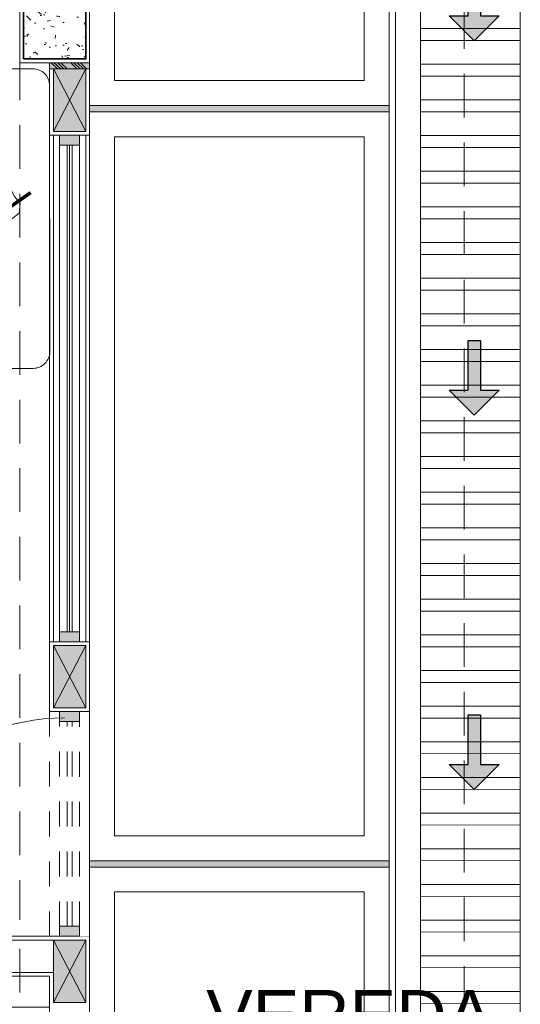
# Model space of a CAD drawing. Header units: millimetres. Extents: x -8931983 to 9630244, y 4 to 18563053.
# Tile 264 of 329: x 349156.23 to 349158.24, y 9282012.12 to 9282016.07. Entities that reach past the tile are written whole.
import ezdxf

# ---------------------------------------------------------------- set-up
doc = ezdxf.new("R2010")
doc.units = ezdxf.units.MM
doc.set_wipeout_variables(frame=1)
for name, pattern in [('01 nivel$0$HIDDEN2', [0.1875, 0.125, -0.0625]), ('CONTINUA', [0]), ('DASHED2', [0.375, 0.25, -0.125]), ('HIDDEN', [9.524999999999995, 6.349999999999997, -3.174999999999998])]:
    doc.linetypes.add(name, pattern=pattern)
for name, color, linetype, lineweight in [('.', 7, 'Continuous', 0), ('0_ CUNETAS', 151, 'Continuous', 5), ('0_PROYECCIONES 1', 1, 'DASHED2', 0), ('0_VANOS', 30, 'Continuous', 9), ('COLUMNAS', 3, 'Continuous', 35), ('COLUMNETAS TOP', 253, 'Continuous', 0), ('CUNETAS', 5, 'Continuous', 0), ('JUNTAS DE DILATACIÓN', 160, 'CONTINUA', 9), ('MURO', 133, 'Continuous', 15), ('Proyecciones 2', 251, 'HIDDEN', 5), ('TARRAJEO', 32, 'Continuous', 0), ('TEXTO AMBIENTES', 7, 'Continuous', 30), ('vereda', 254, 'Continuous', 5)]:
    doc.layers.add(name, color=color, linetype=linetype, lineweight=lineweight)
for name, color, linetype, lineweight, true_color in [('0_COLUMNA ACHURADO', 250, 'Continuous', 0, 0x363636), ('0_TEXTURA PISOS', 252, 'Continuous', 0, 0x8c8c8c), ('LMOBILIARIO', 252, 'Continuous', 5, 0x898989)]:
    doc.layers.add(name, color=color, linetype=linetype, lineweight=lineweight, true_color=true_color)
doc.styles.add('Arial_1', font='arial.ttf', dxfattribs={"height": 0.15})

# ---------------------------------------------------------------- blocks, each defined once
blk = doc.blocks.new('*U3833')
at = {"layer": '.', "lineweight": 30}
h = blk.add_hatch(color=1, dxfattribs=at)
h.dxf.hatch_style = 1
h.paths.add_polyline_path([(-0.0249999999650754, -0.0500000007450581), (-0.0999999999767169, -0.0500000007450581), (0, -0.150000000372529), (0.1000000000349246, -0.0500000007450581), (0.0250000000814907, -0.0500000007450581), (0.0250000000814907, 0.1499999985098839), (-0.0249999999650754, 0.1499999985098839)])
at = {"layer": '0_ CUNETAS', "color": 1, "lineweight": 30}
blk.add_lwpolyline([(-0.099999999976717, -0.0500000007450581), (-0.0249999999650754, -0.0500000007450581), (-0.0249999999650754, 0.1499999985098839), (0.0250000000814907, 0.1499999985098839), (0.0250000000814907, -0.0500000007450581), (0.1000000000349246, -0.0500000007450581), (0, -0.150000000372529)], close=True, dxfattribs=at)
blk = doc.blocks.new('*U3824')
at = {"layer": '0_ CUNETAS', "color": 0, "linetype": 'ByBlock', "lineweight": -2, "transparency": 16777216}
for p in [(1.7e-15, 27), (1.6e-15, 25.5), (1.5e-15, 24)]:
    blk.add_blockref('*U3833', p, dxfattribs=at)
blk = doc.blocks.new('red drenaje')
at = {"layer": '0_ CUNETAS', "lineweight": 0}
h = blk.add_hatch(dxfattribs=at)
h.set_pattern_fill('ANSI32', color=256, scale=0.015, angle=135)
h.set_pattern_definition([(180, (7.304970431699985, 111.0331056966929), (0, -0.142875), []), (180, (7.257345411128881, 111.080730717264), (0, -0.142875), [])])
h.paths.add_polyline_path([(7.204970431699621, 110.9230318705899), (6.804970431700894, 110.9230318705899), (6.804970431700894, 73.49303185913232), (7.204970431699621, 73.49303185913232)])
for p, q in [((6.704970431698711, 111.0230318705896), (6.70497043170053, 73.49303185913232, -8.3450686e-09)), ((6.804970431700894, 110.9230318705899), (6.804970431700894, 73.90310567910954)), ((7.204970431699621, 110.9230318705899), (7.204970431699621, 73.90310567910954))]:
    blk.add_line(p, q, dxfattribs=at)
blk.add_lwpolyline([(6.804970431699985, 110.9230318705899), (7.204970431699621, 110.9230318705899), (7.204970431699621, 73.49303185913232), (6.804970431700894, 73.49303185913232), (6.804970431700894, 110.9230318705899)], dxfattribs=at)
blk.add_blockref('*U3824', (7.020700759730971, 71.13073732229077), dxfattribs=at)
blk = doc.blocks.new('columnas 2do bloque')
at = {"layer": '0_COLUMNA ACHURADO'}
h = blk.add_hatch(dxfattribs=at)
h.set_pattern_fill('AR-CONC', color=256, scale=0.00088, angle=90.00000000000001)
h.set_pattern_definition([(140, (-11248.83227244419, -3106.60721107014), (0.0140263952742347, 0.1603225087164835), [0.016764, -0.184404]), (85.00000000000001, (-11248.83227244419, -3106.60721107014), (-0.1681300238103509, -0.0310142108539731), [0.0134112, -0.1475237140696]), (190.4514447, (-11248.83110358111, -3106.59385090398), (-0.1541036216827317, 0.1293082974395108), [0.014247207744, -0.156719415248]), (136.1842, (-11248.87697644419, -3106.60721107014), (0.0369972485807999, 0.2385495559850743), [0.025146, -0.2766059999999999]), (186.63555761, (-11248.87389336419, -3106.587331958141), (-0.2177349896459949, 0.2089156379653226), [0.0213708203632, -0.2350793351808]), (81.18415117, (-11248.87697644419, -3106.60721107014), (-0.2177349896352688, 0.2089156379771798), [0.0201167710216, -0.2212845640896]), (111, (-11248.86580044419, -3106.584859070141), (0.0899933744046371, 0.1334206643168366), [0.016764, -0.184404]), (56.00000000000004, (-11248.86580044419, -3106.584859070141), (-0.1620854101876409, 0.0543857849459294), [0.0134112, -0.1475232]), (161.451445, (-11248.85830099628, -3106.573740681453), (-0.0720920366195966, 0.1878064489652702), [0.014247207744, -0.1567191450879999]), (127.5, (-11248.83227244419, -3106.60721107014), (-0.0744084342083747, 0.0027179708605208), [0, -0.14573504, 0, -0.1497584, 0, -0.148082]), (97.49999999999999, (-11248.83227244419, -3106.60721107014), (-0.0881589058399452, 0.0588013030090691), [0, -0.08538464, 0, -0.14238224, 0, -0.0564388]), (57.50000000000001, (-11248.83227244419, -3106.657056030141), (0.0050412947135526, 0.1193197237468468), [0, -0.05588, 0, -0.1743456, 0, -0.2313432]), (47.5, (-11248.83227244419, -3106.67940803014), (-0.0223753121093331, 0.1303536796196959), [0, -0.072644, 0, -0.11578336, 0, -0.1642872])])
h.paths.add_polyline_path([(-0.2649999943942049, -11.91500000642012), (-0.2649999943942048, -11.51500000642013), (-0.0149999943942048, -11.51500000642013), (-0.0149999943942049, -11.91500000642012)])
at = {"layer": 'COLUMNAS', "color": 6, "elevation": 1.6948434e-09}
blk.add_lwpolyline([(-0.2649999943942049, -11.91500000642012), (-0.2649999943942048, -11.51500000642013), (-0.0149999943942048, -11.51500000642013), (-0.0149999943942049, -11.91500000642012)], close=True, dxfattribs=at)
at = {"layer": 'TARRAJEO', "elevation": 1.6948434e-09}
blk.add_lwpolyline([(-0.2799999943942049, -11.93000000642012), (-0.2799999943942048, -11.50000000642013), (5.6057952e-09, -11.50000000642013), (5.6057951e-09, -11.93000000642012)], close=True, dxfattribs=at)
blk = doc.blocks.new('*U1056')
at = {"linetype": 'Continuous', "lineweight": 0, "true_color": 0xbebebe}
for points in [[(3037.252435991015, 1360.543106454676), (3037.212435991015, 1360.543106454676), (3037.212435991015, 1360.463106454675), (3037.252435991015, 1360.463106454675)], [(3039.242435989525, 1360.543106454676), (3039.202435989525, 1360.543106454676), (3039.202435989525, 1360.463106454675), (3039.242435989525, 1360.463106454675)]]:
    blk.add_hatch(color=9, dxfattribs=at).paths.add_polyline_path(points)
at = {"layer": '0_VANOS', "linetype": 'Continuous'}
for p, q in [((3037.252435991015, 1360.513106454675), (3039.202435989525, 1360.513106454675)), ((3037.252435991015, 1360.503106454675), (3039.202435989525, 1360.503106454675)), ((3037.252435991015, 1360.493106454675), (3039.202435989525, 1360.493106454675))]:
    blk.add_line(p, q, dxfattribs=at)
for points in [[(3037.212435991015, 1360.543106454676), (3037.212435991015, 1360.463106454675), (3037.252435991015, 1360.463106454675), (3037.252435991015, 1360.543106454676)], [(3037.252435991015, 1360.543106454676), (3039.202435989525, 1360.543106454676), (3039.202435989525, 1360.463106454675), (3037.252435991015, 1360.463106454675)], [(3039.202435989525, 1360.543106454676), (3039.202435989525, 1360.463106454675), (3039.242435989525, 1360.463106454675), (3039.242435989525, 1360.543106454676)]]:
    blk.add_lwpolyline(points, close=True, dxfattribs=at)
blk = doc.blocks.new('escritorio dormitorios')
at = {"layer": 'LMOBILIARIO', "linetype": 'ByBlock', "lineweight": 0}
for p, q in [((-0.6719566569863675, 0.4277131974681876, -11.93087791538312), (0.394994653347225, 0.4286747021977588, -80.12250241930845)), ((-0.7384933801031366, -0.1047885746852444, -80.12250241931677), (-0.7384933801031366, 0.3611764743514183, -80.12250241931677)), ((0.4615313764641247, 0.3621379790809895, -148.3141269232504), (0.4615313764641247, -0.1038270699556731, -148.3141269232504)), ((0.4010044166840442, -0.1700918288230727, -167.5125519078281), (0.1628920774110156, -0.1700918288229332, -167.5125519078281))]:
    blk.add_line(p, q, dxfattribs=at)
at = {"layer": 'LMOBILIARIO', "lineweight": 0}
for p, q in [((-0.323329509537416, 0.228572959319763), (-0.2575105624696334, 0.2716321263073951)), ((-0.2575105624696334, 0.2716321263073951), (-0.2335659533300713, 0.2273609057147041)), ((-0.253918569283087, 0.2632566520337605), (-0.2491332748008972, 0.2752198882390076)), ((-0.2491332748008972, 0.2752198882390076), (-0.2192040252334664, 0.2285548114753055)), ((-0.3951270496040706, 0.1532118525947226), (-0.323329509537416, 0.228572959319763)), ((-0.2335659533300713, 0.2273609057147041), (-0.2670690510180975, 0.1783140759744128)), ((-0.2192040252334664, 0.2285548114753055), (-0.2359585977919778, 0.2213792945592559)), ((-0.2670690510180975, 0.1783140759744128), (-0.3065507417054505, 0.0969653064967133)), ((-0.4298234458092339, 0.0838263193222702), (-0.3951270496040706, 0.1532118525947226)), ((-0.3065507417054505, 0.0969653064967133), (-0.3400538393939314, 0.0479184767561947)), ((-0.3400538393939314, 0.0479184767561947), (-0.3556090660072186, 0.0263858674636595)), ((-0.3556090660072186, 0.0263858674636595), (-0.3807409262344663, 0.0156225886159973)), ((-0.4454623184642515, -0.1834959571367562), (-0.4690877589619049, -0.0268372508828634)), ((-0.4344691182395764, -0.0901404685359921), (-0.3764582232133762, -0.0772556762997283)), ((-0.3764582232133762, -0.0772556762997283), (-0.2282081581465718, -0.1030252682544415)), ((0.0876289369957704, -0.0772556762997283), (-0.060621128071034, -0.1030252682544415)), ((0.1456398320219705, -0.0901404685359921), (0.0876289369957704, -0.0772556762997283)), ((-0.4466528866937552, -0.1120601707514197), (-0.4344691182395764, -0.0901404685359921)), ((0.1578236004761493, -0.1120601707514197), (0.1456398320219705, -0.0901404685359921)), ((-0.3869226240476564, -0.281012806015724), (-0.4454623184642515, -0.1834959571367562)), ((0.0980933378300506, -0.281012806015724), (0.1566330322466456, -0.1834959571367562)), ((-0.4538060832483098, -0.2769700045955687), (-0.4538060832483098, -0.7988042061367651)), ((-0.3893495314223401, -0.2769700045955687), (-0.4538060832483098, -0.2769700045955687)), ((0.1520854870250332, -0.2769700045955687), (0.100520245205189, -0.2769700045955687)), ((0.1520854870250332, -0.7988042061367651), (0.1520854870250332, -0.2769700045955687)), ((-0.3893495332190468, -0.3671635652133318), (-0.3804069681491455, -0.3403494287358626)), ((0.1005202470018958, -0.3671635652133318), (0.0915776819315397, -0.3403494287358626)), ((0.1005202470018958, -0.3671635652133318), (-0.3893495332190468, -0.3671635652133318)), ((-0.3893495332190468, -0.3671635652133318), (0.1005202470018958, -0.3671635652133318)), ((-0.396229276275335, -0.4131937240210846), (-0.4022408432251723, -0.5153387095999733)), ((-0.393979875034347, -0.4106089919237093), (-0.3700125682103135, -0.4058179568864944)), ((-0.3700125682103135, -0.4058179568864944), (-0.2346538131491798, -0.4573571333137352)), ((-0.0477298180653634, -0.4573571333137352), (0.061846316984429, -0.3993755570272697)), ((0.061846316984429, -0.3993755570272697), (0.0919523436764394, -0.4053937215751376)), ((0.0942017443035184, -0.4079784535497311), (0.1005202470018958, -0.5153387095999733)), ((-0.2346538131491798, -0.4573571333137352), (-0.1508602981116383, -0.521781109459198)), ((-0.1508602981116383, -0.521781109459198), (-0.0477298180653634, -0.4573571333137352)), ((-0.4022408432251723, -0.5153387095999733), (-0.3957951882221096, -0.573320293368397)), ((0.1005202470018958, -0.5153387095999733), (0.0940745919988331, -0.573320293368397)), ((-0.3957951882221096, -0.573320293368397), (-0.3775999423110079, -0.5987807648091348)), ((0.0940745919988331, -0.573320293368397), (0.061846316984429, -0.6184170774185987)), ((-0.3404979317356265, -0.6255116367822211), (-0.2944137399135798, -0.6396842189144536)), ((-0.1585240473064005, -0.6086647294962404), (-0.1508602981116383, -0.5990898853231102)), ((-0.143196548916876, -0.6086647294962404), (-0.1508602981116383, -0.5990898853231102)), ((0.061846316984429, -0.6184170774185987), (-0.0073068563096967, -0.6396842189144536)), ((-0.4538060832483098, -0.6635138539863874), (0.1520854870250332, -0.6635138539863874)), ((-0.4143083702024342, -0.6635138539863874), (-0.4143083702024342, -0.7988042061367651)), ((-0.2645745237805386, -0.6422877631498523), (-0.2054146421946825, -0.634896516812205)), ((-0.0371460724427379, -0.6422877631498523), (-0.096305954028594, -0.634896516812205)), ((0.1105779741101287, -0.6635138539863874), (0.1105779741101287, -0.7988042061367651)), ((-0.4143083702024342, -0.7472650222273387), (0.1105779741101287, -0.7472650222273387)), ((-0.4538060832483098, -0.7988042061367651), (0.1520854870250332, -0.7988042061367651))]:
    blk.add_line(p, q, dxfattribs=at)
at = {"layer": 'LMOBILIARIO', "lineweight": 0, "const_width": 0.0140192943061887}
blk.add_lwpolyline([(-0.1571195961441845, 0.2297280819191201), (-0.2425651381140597, 0.3520430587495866)], dxfattribs=at)
at = {"layer": 'LMOBILIARIO', "lineweight": 0}
for points in [[(-0.2491332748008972, 0.2752198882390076), (-0.2266272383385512, 0.2869100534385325), (-0.2005696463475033, 0.310062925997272), (-0.1600287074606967, 0.3064375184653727), (-0.1325128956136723, 0.2702492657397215), (-0.1433653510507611, 0.232620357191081), (-0.1556723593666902, 0.2333461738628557), (-0.1556760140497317, 0.2543325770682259), (-0.1889771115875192, 0.2550620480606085), (-0.2049003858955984, 0.2362494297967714), (-0.1621867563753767, 0.2275579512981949)], [(0.1566330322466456, -0.1834959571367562), (0.1907594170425, -0.032158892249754), (0.1714224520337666, 0.0258226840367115), (0.1520854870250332, 0.096689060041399), (0.1391941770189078, 0.1289010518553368), (0.0811832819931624, 0.1224586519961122), (0.0231723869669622, 0.1224586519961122), (-0.060621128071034, 0.1224586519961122)], [(-0.4298234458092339, 0.0838263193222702), (-0.4532489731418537, 0.0486647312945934), (-0.4638081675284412, 0.0134852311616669), (-0.4690877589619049, -0.0146583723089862), (-0.4690877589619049, -0.0304891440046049)], [(-0.0412841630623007, 0.0580346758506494), (0.0360636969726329, 0.0387074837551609), (0.0811832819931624, 0.0322650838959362), (0.068291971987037, -0.032158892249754), (0.0747376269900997, -0.0836980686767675)], [(-0.3556090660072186, 0.0263858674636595), (-0.3476571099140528, -0.0076224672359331), (-0.3388577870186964, -0.0515968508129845), (-0.3388577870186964, -0.0832584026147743)]]:
    blk.add_lwpolyline(points, dxfattribs=at)
blk.add_lwpolyline([(-0.2563615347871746, 0, 0.0740504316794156), (-0.2473756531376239, -0.060341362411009, 0.0848007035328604), (-0.2234530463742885, -0.10804206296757, 0.1063356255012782), (-0.1850926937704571, -0.1420183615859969, 0.1289554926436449), (-0.1440049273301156, -0.1527945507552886, 0.1289554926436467), (-0.1029171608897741, -0.1420183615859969, 0.1063356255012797), (-0.0645568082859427, -0.10804206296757, 0.0848007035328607), (-0.0406342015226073, -0.060341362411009, 0.0740504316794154), (-0.0316483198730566, 0, 0.0740504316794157), (-0.0406342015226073, 0.0603413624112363, 0.0848007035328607), (-0.0645568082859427, 0.10804206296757, 0.1063356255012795), (-0.1029171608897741, 0.1420183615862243, 0.1289554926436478), (-0.1440049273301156, 0.152794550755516, 0.1289554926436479), (-0.1850926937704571, 0.1420183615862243, 0.106335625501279), (-0.2234530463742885, 0.10804206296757, 0.0848007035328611), (-0.2473756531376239, 0.0603413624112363, 0.0740504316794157)], format="xyb", close=True, dxfattribs=at)
at = {"layer": 'LMOBILIARIO', "linetype": 'ByBlock', "lineweight": 0, "elevation": -80.12250241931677}
blk.add_lwpolyline([(-0.4512819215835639, -0.171325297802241), (-0.6719566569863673, -0.171325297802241, -0.4142135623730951), (-0.7384933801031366, -0.1047885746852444)], format="xyb", dxfattribs=at)
at = {"layer": 'LMOBILIARIO', "linetype": 'ByBlock', "lineweight": 0}
for centre, start, end in [((-0.6719566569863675, 0.3611764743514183, -11.93087791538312), 90, 180.0000000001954), ((0.3949946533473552, 0.3621379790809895, -80.12250241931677), 359.9999999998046, 90), ((0.3949946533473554, -0.1038270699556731, -148.3141269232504), 270, 0)]:
    blk.add_arc(centre, 0.0665367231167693, start, end, dxfattribs=at)
at = {"layer": 'LMOBILIARIO', "lineweight": 0}
for centre, radius, start, end in [((-0.384246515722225, -0.1467479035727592), 0.0713988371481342, 150.9331010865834, 210.9765361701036), ((0.0954172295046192, -0.1467479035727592), 0.0713988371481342, 329.0234638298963, 29.06689891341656), ((-0.4481384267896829, -0.317760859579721), 0.0713988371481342, 341.556360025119, 30.97653617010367), ((0.159309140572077, -0.317760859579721), 0.0713988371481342, 149.0234638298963, 198.4436399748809), ((-0.3934302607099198, -0.4133584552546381), 0.0028038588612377, 101.3043551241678, 176.6318409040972), ((0.0914027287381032, -0.4081431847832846), 0.0028038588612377, 3.3681590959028, 78.695632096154), ((0.0914027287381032, -0.4081431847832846), 0.0028038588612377, 3.3681590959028, 78.695632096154), ((-0.3195102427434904, -0.557267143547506), 0.0713988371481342, 215.5513769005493, 252.9054138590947), ((-0.2142661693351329, -0.5640484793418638), 0.0713988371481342, 277.1214509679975, 321.3260597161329), ((-0.0874544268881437, -0.5640484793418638), 0.0713988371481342, 218.6739402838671, 262.8785490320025), ((-0.2734260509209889, -0.571439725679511), 0.0713988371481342, 252.9054138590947, 277.1214509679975), ((-0.0282945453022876, -0.571439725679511), 0.0713988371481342, 262.8785490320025, 287.0945861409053)]:
    blk.add_arc(centre, radius, start, end, dxfattribs=at)
blk = doc.blocks.new('*U1569')
for points in [[(0, -0.04999999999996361), (0.040000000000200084, -0.04999999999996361), (0.040000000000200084, 0.010000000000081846), (0.025000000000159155, 0.010000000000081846), (0.025000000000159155, 0.050000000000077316), (0, 0.050000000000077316)], [(0.8999999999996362, -0.0500000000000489), (0.8599999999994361, -0.0500000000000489), (0.8599999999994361, 0.00999999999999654), (0.874999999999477, 0.00999999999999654), (0.874999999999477, 0.04999999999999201), (0.8999999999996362, 0.04999999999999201)]]:
    blk.add_wipeout(points)
blk.add_wipeout([(0.024999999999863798, 0.04999999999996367), (0.024999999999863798, 0.8999999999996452), (0.06499999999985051, 0.8999999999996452), (0.06499999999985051, 0.049999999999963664)])
blk.add_arc((0.0215447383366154, 0.0476485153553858), 0.8534585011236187, 0.1578639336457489, 87.08142791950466)
blk = doc.blocks.new('*U1074')
at = {"linetype": 'Continuous', "true_color": 0xbebebe}
for points in [[(3032.131410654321, 1351.188780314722), (3032.131410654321, 1351.268780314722), (3032.171410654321, 1351.268780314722), (3032.171410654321, 1351.188780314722)], [(3032.99141065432, 1351.188780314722), (3032.99141065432, 1351.268780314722), (3033.03141065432, 1351.268780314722), (3033.03141065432, 1351.188780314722)]]:
    blk.add_hatch(color=9, dxfattribs=at).paths.add_polyline_path(points)
at = {"layer": '0_VANOS', "linetype": 'Continuous'}
for p, q in [((3032.131410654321, 1351.268780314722), (3032.171410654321, 1351.268780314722)), ((3032.131410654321, 1351.268780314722), (3032.131410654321, 1351.188780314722)), ((3032.171410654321, 1351.268780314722), (3032.171410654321, 1351.188780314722)), ((3032.99141065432, 1351.188780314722), (3032.99141065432, 1351.268780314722)), ((3032.99141065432, 1351.268780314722), (3033.03141065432, 1351.268780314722)), ((3033.03141065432, 1351.268780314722), (3033.03141065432, 1351.188780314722)), ((3032.171410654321, 1351.188780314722), (3032.131410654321, 1351.188780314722)), ((3033.03141065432, 1351.188780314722), (3032.99141065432, 1351.188780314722))]:
    blk.add_line(p, q, dxfattribs=at)
at = {"layer": '0_VANOS', "linetype": '01 nivel$0$HIDDEN2', "ltscale": 0.5}
for p, q in [((3032.170780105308, 1351.268780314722), (3032.990780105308, 1351.268780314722)), ((3032.171410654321, 1351.238780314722), (3032.99141065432, 1351.238780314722)), ((3032.171410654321, 1351.218780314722), (3032.99141065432, 1351.218780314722)), ((3032.171410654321, 1351.188780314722), (3032.99141065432, 1351.188780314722))]:
    blk.add_line(p, q, dxfattribs=at)
at = {"layer": '0_VANOS', "linetype": '01 nivel$0$HIDDEN2'}
blk.add_line((3032.99141065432, 1351.268780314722), (3033.03141065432, 1351.268780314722), dxfattribs=at)
blk = doc.blocks.new('BLOQUE EDF 07 PG')
at = {"layer": '.', "true_color": 0xadddf7, "transparency": 33554572}
h = blk.add_hatch(color=141, dxfattribs=at)
h.dxf.hatch_style = 1
h.paths.add_polyline_path([(-0.1599999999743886, -11.93000000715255), (-0.1599999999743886, -11.95500000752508), (0, -11.95500000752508), (0, -11.93000000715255)])
at = {"layer": '0_TEXTURA PISOS'}
h = blk.add_hatch(dxfattribs=at)
h.set_pattern_fill('_USER', color=256, scale=0.45, angle=180, style=0, double=1, pattern_type=0)
h.set_pattern_definition([(180, (-2.075000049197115, -16.38999999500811), (-1e-16, -0.45), []), (270, (-2.075000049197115, -16.38999999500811), (0.45, -1e-16), [])])
h.paths.add_polyline_path([(-1.22521488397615, -15.65500544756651), (-1.974960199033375, -15.65500544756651), (-1.974960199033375, -15.61500544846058), (-2.014960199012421, -15.61500544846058), (-2.014960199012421, -15.63000544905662), (-2.074960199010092, -15.63000544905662), (-2.074960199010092, -16.35000544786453), (-2.014960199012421, -16.35000544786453), (-2.014960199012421, -16.36500544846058), (-1.974960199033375, -16.36500544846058, 0.0367474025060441), (-1.864739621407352, -16.35658846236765, -0.413772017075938), (-1.964588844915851, -16.25658857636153, -1), (-1.764588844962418, -16.25658857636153), (-1.587758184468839, -16.25658857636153, 0.2474571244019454)])
h.paths.add_polyline_path([(-0.2800000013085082, -15.5899999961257), (-1.974960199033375, -15.5899999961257), (-1.974960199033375, -15.61500544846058), (-1.224960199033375, -15.61500544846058), (-1.224960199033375, -15.65500544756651), (-1.22521488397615, -15.65500544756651, -0.3419338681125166), (-1.830590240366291, -16.35063162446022, -0.0873234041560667), (-1.864739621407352, -16.35658846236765, -0.0367474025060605), (-1.974960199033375, -16.36500544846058), (-1.974960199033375, -16.38999999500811), (-1.915000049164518, -16.38999999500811), (-1.915000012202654, -17.45000000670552), (-1.685028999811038, -17.45000000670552), (-1.685032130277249, -17.43703620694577), (-1.683089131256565, -17.43102544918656), (-1.679328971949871, -17.42572605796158), (-1.673851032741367, -17.4218728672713), (-1.668359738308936, -17.42023485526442), (-1.640036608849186, -17.4200928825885), (-1.665036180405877, -17.42009891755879, 0.0067187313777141), (-1.66557361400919, -17.42010626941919, 0.0933807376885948), (-1.672811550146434, -17.4216742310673, 0.0963979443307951), (-1.679153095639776, -17.4259363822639, 0.0824966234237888), (-1.682973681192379, -17.43126296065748, 0.0986962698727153), (-1.684990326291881, -17.43881796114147, 0.016084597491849), (-1.685031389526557, -17.44010376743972), (-1.685028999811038, -17.45000000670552), (-1.235028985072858, -17.45000000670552), (-1.235031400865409, -17.43999508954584), (-1.235302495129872, -17.43671810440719), (-1.2357743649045, -17.43459931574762), (-1.236669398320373, -17.4320729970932, 0.1154319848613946), (-1.242092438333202, -17.4247492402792, 0.0806901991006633), (-1.247584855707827, -17.42143789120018, 0.0347540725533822), (-1.250227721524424, -17.42058537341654, 0.0607739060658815), (-1.255036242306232, -17.41999991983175), (-1.25503625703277, -17.41999991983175, -0.0160839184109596), (-1.253750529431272, -17.42004097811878), (-1.253750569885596, -17.42004097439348), (-1.255031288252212, -17.41999992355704, -0.0607126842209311), (-1.250227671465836, -17.42058538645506), (-1.250227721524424, -17.4205853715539), (-1.251937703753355, -17.42024065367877, -0.0749698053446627), (-1.246248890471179, -17.42203140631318), (-1.242670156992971, -17.42394568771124), (-1.238627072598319, -17.42828721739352), (-1.235499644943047, -17.43433495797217), (-1.235031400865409, -17.43999508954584), (-1.235028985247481, -17.45000000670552), (-1.060000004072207, -17.45000000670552), (-1.060000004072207, -16.56999999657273), (-0.2800000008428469, -16.56999999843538), (-0.2800000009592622, -16.34326716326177), (-0.3890945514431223, -16.34326582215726), (-0.4228165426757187, -16.34037055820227), (-0.4554606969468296, -16.33177812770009), (-0.4859836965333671, -16.31776314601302), (-0.5134100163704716, -16.29877353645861), (-0.5368631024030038, -16.2754162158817), (-0.5555933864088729, -16.24843768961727), (-0.5855339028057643, -16.18324546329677), (-0.6038318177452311, -16.11422466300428), (-0.609986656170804, -16.04326310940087), (-0.6038300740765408, -15.97230170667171), (-0.5855304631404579, -15.9032813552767), (-0.5555883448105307, -15.83808986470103), (-0.5368573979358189, -15.81111179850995), (-0.5134037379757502, -15.7877550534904), (-0.4859769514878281, -15.76876612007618), (-0.4554536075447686, -15.7547518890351), (-0.4228092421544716, -15.74616025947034), (-0.3890871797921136, -15.74326582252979), (-0.2800000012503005, -15.74326716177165)])
h.paths.add_polyline_path([(-0.1599999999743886, -15.5899999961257), (-0.2800000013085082, -15.5899999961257), (-0.2800000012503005, -15.74326716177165), (-0.1600014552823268, -15.74326863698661)])
h.paths.add_polyline_path([(-0.160007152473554, -16.34326863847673), (-0.2800000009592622, -16.34326716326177), (-0.2800000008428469, -16.56999999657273), (-0.1600093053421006, -16.56999999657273)])
edge = h.paths.add_edge_path()
edge.add_line((-1.685028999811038, -17.45000000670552), (-1.915000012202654, -17.45000000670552))
edge.add_line((-1.915000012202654, -17.45000000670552), (-1.915000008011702, -17.57000000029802))
edge.add_line((-1.915000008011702, -17.57000000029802), (-1.667267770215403, -17.56999999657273))
edge.add_ellipse((-1.665004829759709, -17.55009891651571), major_axis=(0.0141421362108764, 0.0141421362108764), ratio=0.9999999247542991, start_angle=209.806267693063, end_angle=225.0138353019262, ccw=False)
edge.add_arc((-1.665004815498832, -17.55009880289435), 0.0200001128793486, 256.1022127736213, 262.4099996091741, ccw=False)
edge.add_line((-1.669808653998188, -17.56951342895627), (-1.671506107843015, -17.56907299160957))
edge.add_ellipse((-1.665004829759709, -17.55009891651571), major_axis=(0.0141421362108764, 0.0141421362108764), ratio=0.9999999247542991, start_angle=135.0138364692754, end_angle=205.0867459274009)
edge.add_line((-1.671816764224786, -17.56890310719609), (-1.671816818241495, -17.56890308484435))
edge.add_arc((-1.665004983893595, -17.55009924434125), 0.0199996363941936, 243.952003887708, 250.0866951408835, ccw=False)
edge.add_line((-1.673787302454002, -17.5680674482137), (-1.676604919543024, -17.56656029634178))
edge.add_ellipse((-1.665004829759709, -17.55009891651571), major_axis=(0.0141421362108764, 0.0141421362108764), ratio=0.9999999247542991, start_angle=135.0138364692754, end_angle=205.0867459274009, ccw=False)
edge.add_arc((-1.665004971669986, -17.55009904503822), 0.0199998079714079, 225.0138092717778, 232.568523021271, ccw=False)
edge.add_line((-1.679143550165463, -17.56424446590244), (-1.677943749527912, -17.56534962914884))
edge.add_arc((-1.665004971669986, -17.55009904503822), 0.0199998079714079, 215.0502983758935, 229.6883282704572, ccw=False)
edge.add_ellipse((-1.665004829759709, -17.55009891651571), major_axis=(0.0141421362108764, 0.0141421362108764), ratio=0.9999999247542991, start_angle=135.0138364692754, end_angle=205.0867459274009, ccw=False)
edge.add_line((-1.681445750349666, -17.56151398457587), (-1.68293496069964, -17.55905061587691))
edge.add_line((-1.68293496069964, -17.55905061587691), (-1.684467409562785, -17.55522622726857))
edge.add_line((-1.684467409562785, -17.55522622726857), (-1.68457035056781, -17.55424503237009))
edge.add_arc((-1.665004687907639, -17.55009889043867), 0.0200001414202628, 180.0138363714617, 191.9645020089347, ccw=False)
edge.add_line((-1.685004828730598, -17.55010372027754), (-1.685004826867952, -17.55010374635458))
edge.add_line((-1.685004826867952, -17.55010374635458), (-1.685028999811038, -17.45000000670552))
h.paths.add_polyline_path([(-1.060000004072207, -17.45000000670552), (-1.235028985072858, -17.45000000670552), (-1.23500484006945, -17.5499950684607), (-1.235430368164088, -17.55440724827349), (-1.236667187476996, -17.55810564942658), (-1.238021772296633, -17.56056284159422), (-1.239330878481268, -17.56242275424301), (-1.240859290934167, -17.564138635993), (-1.2424340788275, -17.56555549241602), (-1.244928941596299, -17.56736512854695), (-1.248591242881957, -17.56894366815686), (-1.25264092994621, -17.5699999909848), (-1.060000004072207, -17.56999998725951)])
h.paths.add_polyline_path([(-1.591627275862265, -16.14233618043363), (-0.637739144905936, -16.14233618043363), (-0.637739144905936, -15.73019429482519), (-1.591627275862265, -15.73019429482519)], flags=24)
h.paths.add_polyline_path([(-1.631638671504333, -16.29871754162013), (-0.7142853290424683, -16.29871754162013), (-0.7142853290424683, -16.05143241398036), (-1.631638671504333, -16.05143241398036)], flags=24)
at = {"layer": 'COLUMNETAS TOP', "true_color": 0xc0c0c0}
for points in [[(-0.0149999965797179, -12.20499999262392), (-0.0149999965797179, -11.95499999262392), (-0.1449999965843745, -11.95499999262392), (-0.1449999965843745, -12.20499999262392)], [(-0.0149999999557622, -14.51499999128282), (-0.0149999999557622, -14.26499999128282), (-0.1449999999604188, -14.26499999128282), (-0.1449999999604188, -14.51499999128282)], [(-0.1450300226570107, -15.69496172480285), (-0.1450300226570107, -15.44496172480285), (-0.0150300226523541, -15.44496172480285), (-0.0150300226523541, -15.69496172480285)]]:
    blk.add_hatch(color=9, dxfattribs=at).paths.add_polyline_path(points)
at = {"layer": 'JUNTAS DE DILATACIÓN'}
h = blk.add_hatch(dxfattribs=at)
h.set_pattern_fill('ANSI34', color=256, scale=0.0029, angle=90.09396363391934)
h.set_pattern_definition([(135.0939636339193, (1532.981894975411, -5598.875869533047), (-0.0389999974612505, -0.0391281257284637), []), (135.0939636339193, (1532.981873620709, -5598.862848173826), (-0.0389999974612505, -0.0391281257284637), []), (135.0939636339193, (1532.981852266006, -5598.849826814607), (-0.0389999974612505, -0.0391281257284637), []), (135.0939636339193, (1532.981830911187, -5598.836805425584), (-0.0389999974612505, -0.0391281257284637), [])])
h.paths.add_polyline_path([(-0.1599999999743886, -11.93000000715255), (-0.1599999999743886, -11.95500000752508), (0, -11.95500000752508), (0, -11.93000000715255)])
at = {"layer": '0_PROYECCIONES 1', "ltscale": 0.7}
for points in [[(-12.32999999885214, 1.500000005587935), (1.500000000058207, 1.500000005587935), (1.500000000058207, -36.63000001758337), (-12.32999999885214, -36.63000001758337)], [(-1.16415322e-08, -0.6299999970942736), (-0.2800000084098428, -0.6299999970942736), (-0.2799999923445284, -34.50000001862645), (4.4237822e-09, -34.50000001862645)]]:
    blk.add_lwpolyline(points, close=True, dxfattribs=at)
at = {"layer": 'COLUMNETAS TOP'}
for p, q in [((-0.0149999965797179, -11.95499999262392, 7.432277e-09), (-0.14499999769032, -12.20499999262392, 7.432277e-09)), ((-0.0149999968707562, -12.20499999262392, 7.432277e-09), (-0.1449999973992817, -11.95499999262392, 7.432277e-09)), ((-0.0149999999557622, -14.26499999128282, 7.432277e-09), (-0.145000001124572, -14.51499999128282, 7.432277e-09)), ((-0.0150000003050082, -14.51499999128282, 7.432277e-09), (-0.145000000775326, -14.26499999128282, 7.432277e-09)), ((-0.1450300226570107, -15.44496172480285, -726.0318156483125), (-0.0150300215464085, -15.69496172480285, -726.0318156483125)), ((-0.1450300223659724, -15.69496172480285, -726.0318156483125), (-0.0150300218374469, -15.44496172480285, -726.0318156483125))]:
    blk.add_line(p, q, dxfattribs=at)
for points, elevation in [([(-0.0149999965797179, -12.20499999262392), (-0.0149999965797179, -11.95499999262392), (-0.1449999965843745, -11.95499999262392), (-0.1449999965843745, -12.20499999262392)], 7.432277e-09), ([(-0.0149999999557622, -14.51499999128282), (-0.0149999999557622, -14.26499999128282), (-0.1449999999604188, -14.26499999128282), (-0.1449999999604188, -14.51499999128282)], 7.432277e-09), ([(-0.1450300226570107, -15.69496172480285), (-0.1450300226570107, -15.44496172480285), (-0.0150300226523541, -15.44496172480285), (-0.0150300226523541, -15.69496172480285)], -726.0318156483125)]:
    blk.add_lwpolyline(points, close=True, dxfattribs=dict(at, elevation=elevation))
at = {"layer": 'JUNTAS DE DILATACIÓN', "elevation": 8.3450686e-09}
blk.add_lwpolyline([(-0.1599999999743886, -11.93000000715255), (-0.1599999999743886, -11.95500000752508), (0, -11.95500000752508), (0, -11.93000000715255)], close=True, dxfattribs=at)
at = {"layer": 'MURO'}
for p, q in [((-0.1449999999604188, -14.24999999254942, -20.54863759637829), (-0.1449999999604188, -12.21999999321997, -20.54863759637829)), ((-0.0149984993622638, -14.24999999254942, -20.54863759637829), (-0.0149984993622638, -12.21999999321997, -20.54863759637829)), ((-1.809998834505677, -15.44500010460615, -20.54863759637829), (-0.145000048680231, -15.4450008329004, -20.54863759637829)), ((-1.809998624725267, -15.5749999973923, -20.54863759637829), (-0.1450000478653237, -15.57499999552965, -20.54863759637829)), ((-0.1450001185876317, -15.69500017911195, -20.54863759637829), (-0.1450001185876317, -15.69499999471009, -20.54863759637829))]:
    blk.add_line(p, q, dxfattribs=at)
at = {"layer": 'TARRAJEO'}
for p, q in [((-0.1600000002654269, -14.24999999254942, -20.54863759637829), (-0.1600000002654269, -12.21999999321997, -20.54863759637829)), ((-2.910383e-10, -14.24999999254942, -20.54863759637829), (0, -12.21999999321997, 1.2452233e-08)), ((-2.074998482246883, -15.42999999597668, -20.54863759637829), (0, -15.42999999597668, -20.54863759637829)), ((0, -15.42999999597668, -20.54863759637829), (0, -17.01000000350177, 8.3450686e-09)), ((-2.075000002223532, -15.5899999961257, -20.54863759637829), (-0.1599999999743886, -15.5899999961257, -20.54863759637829)), ((-0.1600300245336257, -15.5899999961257, -20.54863759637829), (-0.1600000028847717, -17.01000000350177))]:
    blk.add_line(p, q, dxfattribs=at)
for points, elevation in [([(-2.910383e-10, -12.21999999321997), (-2.910383e-10, -11.95499999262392), (-0.1600000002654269, -11.95499999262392), (-0.1600000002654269, -12.21999999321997)], 1.2452233e-08), ([(0, -14.52999999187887), (0, -14.24999999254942), (-0.1599999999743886, -14.24999999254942), (-0.1599999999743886, -14.52999999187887)], 7.432277e-09)]:
    blk.add_lwpolyline(points, close=True, dxfattribs=dict(at, elevation=elevation))
at = {"layer": '0_VANOS', "rotation": 270}
blk.add_blockref('*U1056', (-1360.583106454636, 3024.992435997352, 1.2452233e-08), dxfattribs=at)
at = {"layer": 'LMOBILIARIO', "rotation": 269.9999999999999}
blk.add_blockref('escritorio dormitorios', (-0.5881939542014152, -12.69305569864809, 46.02669017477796), dxfattribs=at)
at = {"layer": 'MURO'}
blk.add_blockref('columnas 2do bloque', (0, 0, 1.6302693e-09), dxfattribs=at)
at = {"layer": '0_VANOS', "rotation": 90.00000000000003}
blk.add_blockref('*U1569', (-0.0500000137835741, -15.42999999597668, -20.54863759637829), dxfattribs=at)
at = {"layer": 'Proyecciones 2', "linetype": 'DASHED2', "ltscale": 0.3, "elevation": -20.54863759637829}
blk.add_lwpolyline([(-0.1599984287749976, -14.52999923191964), (-0.1599999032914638, -15.42999999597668), (-1.3038516e-08, -15.42999999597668), (-4.23169695e-08, -14.52999923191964)], close=True, dxfattribs=at)
at = {"xscale": -1, "rotation": 270}
blk.add_blockref('*U1074', (-1351.308780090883, -3047.561410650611, -705.4664041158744), dxfattribs=at)
blk = doc.blocks.new('JUNTA VEREDA')
at = {"layer": '.', "true_color": 0x939598}
h = blk.add_hatch(dxfattribs=at)
h.set_pattern_fill('ANGLE', color=252)
h.set_pattern_definition([(0, (0, 0), (0, 6.985), [5.08, -1.905]), (90, (0, 0), (-6.985, 4e-16), [5.08, -1.905])])
h.paths.add_polyline_path([(-0.01331989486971, 1.200000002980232), (0.0120801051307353, 1.200000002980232), (0.0120801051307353, 0), (-0.01331989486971, 0)])
h = blk.add_hatch(color=252, dxfattribs=at)
h.dxf.hatch_style = 1
h.paths.add_polyline_path([(0.0120801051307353, 1.200000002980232), (-0.01331989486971, 1.200000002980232), (-0.01331989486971, 0), (0.0120801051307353, 0)])
at = {"layer": '0_TEXTURA PISOS'}
h = blk.add_hatch(dxfattribs=at)
h.set_pattern_fill('ANGLE', color=256)
h.set_pattern_definition([(0, (-5477.766061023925, -1210.968031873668), (0, 6.985), [5.08, -1.905]), (90, (-5477.766061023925, -1210.968031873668), (-6.985, 4e-16), [5.08, -1.905])])
h.paths.add_polyline_path([(-0.01331989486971, 1.200000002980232), (0.0120801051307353, 1.200000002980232), (0.0120801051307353, 0), (-0.01331989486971, 0)])
at = {"layer": 'vereda'}
blk.add_lwpolyline([(-0.01331989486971, 1.200000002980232), (0.0120801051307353, 1.200000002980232), (0.0120801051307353, 0), (-0.01331989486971, 0)], close=True, dxfattribs=at)
blk = doc.blocks.new('VERDA EDF 07 PGG')
at = {"layer": 'vereda', "elevation": -20.54863760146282}
blk.add_lwpolyline([(-13.23003001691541, 7.4505806e-09), (-13.23003001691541, -37.53000001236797), (-3.0018039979e-05, -37.53000001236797), (-3.0018039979e-05, 7.4505806e-09)], close=True, dxfattribs=at)
at = {"layer": 'vereda'}
for points in [[(0, -13.30160002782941), (0, -10.30160002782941), (-1.200000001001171, -10.30160002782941), (-1.200000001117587, -13.30160002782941)], [(-0.099999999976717, -13.20160002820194), (-0.099999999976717, -10.40160002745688), (-1.100000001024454, -10.40160002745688), (-1.100000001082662, -13.20160002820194)], [(0, -16.32700003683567), (0, -13.32700003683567), (-1.200000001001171, -13.32700003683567), (-1.200000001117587, -16.32700003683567)], [(-0.099999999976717, -16.22700003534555), (-0.099999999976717, -13.42700003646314), (-1.100000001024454, -13.42700003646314), (-1.100000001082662, -16.22700003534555)], [(-4.8312359e-09, -19.35240004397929), (-4.8312359e-09, -16.35240004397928), (-1.200000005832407, -16.35240004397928), (-1.200000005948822, -19.35240004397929)], [(-0.1000000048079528, -19.25240004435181), (-0.1000000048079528, -16.45240004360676), (-1.10000000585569, -16.45240004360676), (-1.100000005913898, -19.25240004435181)]]:
    blk.add_lwpolyline(points, close=True, dxfattribs=at)
at = {"layer": 'vereda', "rotation": 90}
for p in [(1.8626451e-09, -13.31368014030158), (-2.9685907e-09, -16.33908014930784)]:
    blk.add_blockref('JUNTA VEREDA', p, dxfattribs=at)
at = {"layer": 'TEXTO AMBIENTES', "insert": (-1.333646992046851, -16.84527362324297, 8.3450686e-09), "char_height": 0.2, "width": 2.349898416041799, "attachment_point": 1, "style": 'Arial_1'}
blk.add_mtext('\\pxqc;VEREDA', dxfattribs=at)

msp = doc.modelspace()

# ---------------------------------------------------------------- block references
at = {"lineweight": 5}
msp.add_blockref('BLOQUE EDF 07 PG', (349156.5146963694, 9282027.82441095, -3.2605385e-09), dxfattribs=at)

# ---------------------------------------------------------------- next in the draw order: block references
msp.add_blockref('VERDA EDF 07 PGG', (349157.7146963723, 9282029.024410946, -3.2605385e-09), dxfattribs=at)
at = {"layer": 'CUNETAS', "color": 84, "lineweight": 30}
msp.add_blockref('red drenaje', (349151.0346959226, 9281918.001386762), dxfattribs=at)

doc.saveas('drawing.dxf')
